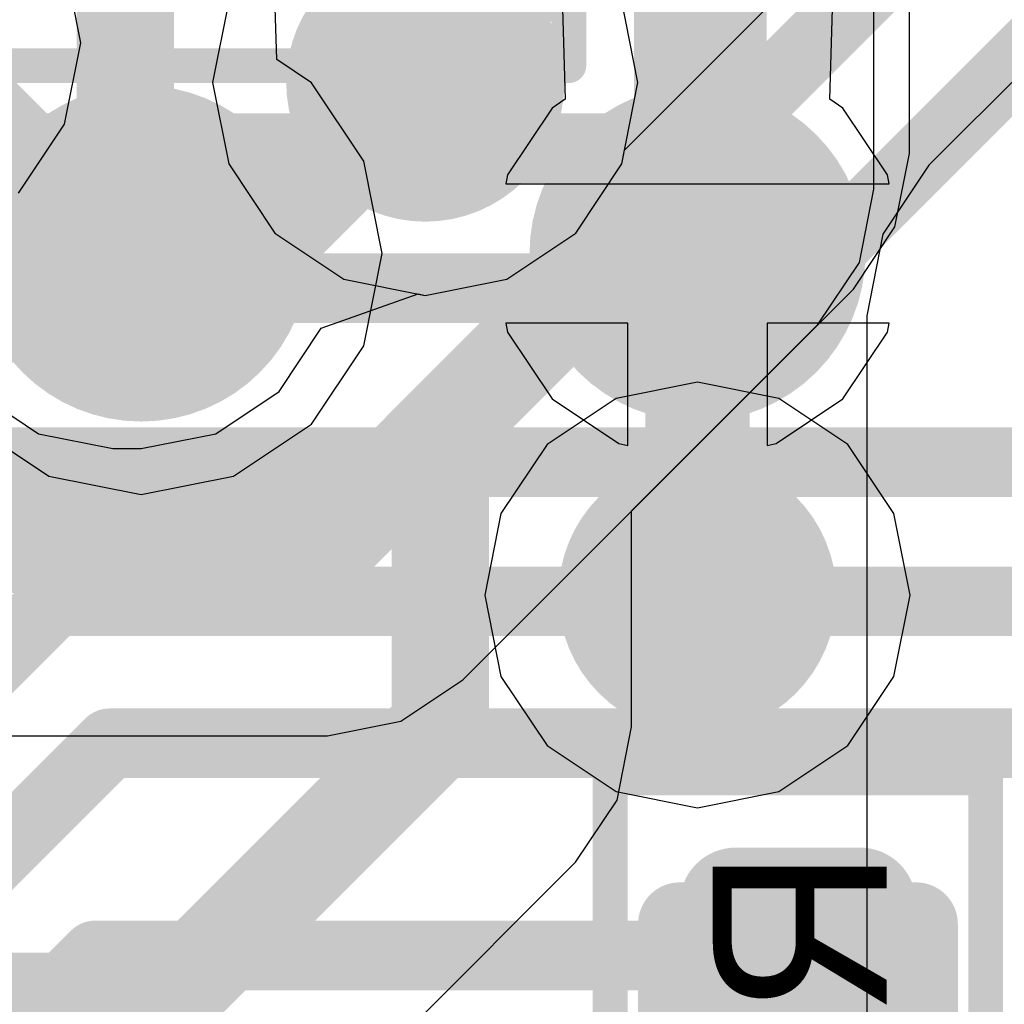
# Model space of a CAD drawing. Header units: millimetres. Extents: x -2 to 68, y -2 to 27.4.
# Tile 552 of 594: x 54.1 to 55.5, y 15.4 to 16.8. Entities that reach past the tile are written whole.
import ezdxf

# ---------------------------------------------------------------- set-up
doc = ezdxf.new("R2010")
doc.units = ezdxf.units.MM
for name, color, linetype in [('BottomLayer', 5, 'Continuous'), ('BottomPaste', 16, 'Continuous'), ('BottomSolder', 6, 'Continuous'), ('DrillGuide', 244, 'Continuous'), ('Mechanical10', 56, 'Continuous'), ('Mechanical17', 56, 'Continuous'), ('Mechanical6', 56, 'Continuous'), ('MidLayer1', 16, 'Continuous'), ('MidLayer2', 76, 'Continuous'), ('MidLayer3', 90, 'Continuous'), ('MidLayer4', 156, 'Continuous'), ('MidLayer5', 130, 'Continuous'), ('MidLayer6', 216, 'Continuous'), ('MidLayer7', 6, 'Continuous'), ('MidLayer8', 54, 'Continuous'), ('MultiLayer', 9, 'Continuous'), ('TopLayer', 1, 'Continuous'), ('TopPaste', 8, 'Continuous'), ('TopSolder', 216, 'Continuous'), ('ViaHoleLayer', 16, 'Continuous')]:
    doc.layers.add(name, color=color, linetype=linetype)

# ---------------------------------------------------------------- blocks, each defined once
blk = doc.blocks.new('RES_0201_B_114')
at = {"layer": 'BottomLayer', "const_width": 0.08059928}
for points in [[(-0.3896995, 0.08940038, 1), (-0.30910022, 0.08940038, 1)], [(-0.24090122, 0.08940038, 1), (-0.16030194, 0.08940038, 1)], [(0.16030194, 0.08940038, 1), (0.24090122, 0.08940038, 1)], [(0.30910022, 0.08940038, 1), (0.3896995, 0.08940038, 1)], [(-0.3896995, -0.08940038, 1), (-0.30910022, -0.08940038, 1)], [(-0.24090122, -0.08940038, 1), (-0.16030194, -0.08940038, 1)], [(0.16030194, -0.08940038, 1), (0.24090122, -0.08940038, 1)], [(0.30910022, -0.08940038, 1), (0.3896995, -0.08940038, 1)]]:
    blk.add_lwpolyline(points, format="xyb", close=True, dxfattribs=at)
at = {"layer": 'BottomLayer'}
for points in [[(-0.20060158, 0.16999966), (-0.34939986, 0.16999966), (-0.20060158, -0.16999966), (-0.34939986, -0.16999966)], [(0.20060158, -0.16999966), (0.34939986, -0.16999966), (0.20060158, 0.16999966), (0.34939986, 0.16999966)], [(-0.1200023, 0.08940038), (-0.4299991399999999, 0.08940038), (-0.1200023, -0.08940038), (-0.4299991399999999, -0.08940038)], [(0.1200023, -0.08940038), (0.4299991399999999, -0.08940038), (0.1200023, 0.08940038), (0.4299991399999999, 0.08940038)]]:
    blk.add_solid(points, dxfattribs=at)
at = {"layer": 'BottomPaste', "const_width": 0.08059928}
for points in [[(-0.3896995, 0.08940038, 1), (-0.30910022, 0.08940038, 1)], [(-0.24090122, 0.08940038, 1), (-0.16030194, 0.08940038, 1)], [(0.16030194, 0.08940038, 1), (0.24090122, 0.08940038, 1)], [(0.30910022, 0.08940038, 1), (0.3896995, 0.08940038, 1)], [(-0.3896995, -0.08940038, 1), (-0.30910022, -0.08940038, 1)], [(-0.24090122, -0.08940038, 1), (-0.16030194, -0.08940038, 1)], [(0.16030194, -0.08940038, 1), (0.24090122, -0.08940038, 1)], [(0.30910022, -0.08940038, 1), (0.3896995, -0.08940038, 1)]]:
    blk.add_lwpolyline(points, format="xyb", close=True, dxfattribs=at)
at = {"layer": 'BottomPaste'}
for points in [[(-0.20060158, 0.16999966), (-0.34939986, 0.16999966), (-0.20060158, -0.16999966), (-0.34939986, -0.16999966)], [(0.20060158, -0.16999966), (0.34939986, -0.16999966), (0.20060158, 0.16999966), (0.34939986, 0.16999966)], [(-0.1200023, 0.08940038), (-0.4299991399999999, 0.08940038), (-0.1200023, -0.08940038), (-0.4299991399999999, -0.08940038)], [(0.1200023, -0.08940038), (0.4299991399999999, -0.08940038), (0.1200023, 0.08940038), (0.4299991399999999, 0.08940038)]]:
    blk.add_solid(points, dxfattribs=at)
at = {"layer": 'BottomSolder', "const_width": 0.08059928}
for points in [[(-0.3896995, 0.08940038, 1), (-0.30910022, 0.08940038, 1)], [(-0.24090122, 0.08940038, 1), (-0.16030194, 0.08940038, 1)], [(0.16030194, 0.08940038, 1), (0.24090122, 0.08940038, 1)], [(0.30910022, 0.08940038, 1), (0.3896995, 0.08940038, 1)], [(-0.3896995, -0.08940038, 1), (-0.30910022, -0.08940038, 1)], [(-0.24090122, -0.08940038, 1), (-0.16030194, -0.08940038, 1)], [(0.16030194, -0.08940038, 1), (0.24090122, -0.08940038, 1)], [(0.30910022, -0.08940038, 1), (0.3896995, -0.08940038, 1)]]:
    blk.add_lwpolyline(points, format="xyb", close=True, dxfattribs=at)
at = {"layer": 'BottomSolder'}
for points in [[(-0.20060158, 0.16999966), (-0.34939986, 0.16999966), (-0.20060158, -0.16999966), (-0.34939986, -0.16999966)], [(0.20060158, -0.16999966), (0.34939986, -0.16999966), (0.20060158, 0.16999966), (0.34939986, 0.16999966)], [(-0.1200023, 0.08940038), (-0.4299991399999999, 0.08940038), (-0.1200023, -0.08940038), (-0.4299991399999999, -0.08940038)], [(0.1200023, -0.08940038), (0.4299991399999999, -0.08940038), (0.1200023, 0.08940038), (0.4299991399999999, 0.08940038)]]:
    blk.add_solid(points, dxfattribs=at)
at = {"layer": 'Mechanical10', "const_width": 0.11999976}
for points in [[(0.31999936, 0.16999966), (-0.31999936, 0.16999966)], [(-0.31999936, -0.16999966), (-0.31999936, 0.16999966)], [(0.31999936, -0.16999966), (0.31999936, 0.16999966)], [(0.31999936, -0.16999966), (-0.31999936, -0.16999966)]]:
    blk.add_lwpolyline(points, dxfattribs=at)
at = {"layer": 'Mechanical10', "const_width": 0.05999988}
for points in [[(-0.3499993, 0.16999966, 1), (-0.28999942, 0.16999966, 1)], [(-0.3499993, 0.16999966, 1), (-0.28999942, 0.16999966, 1)], [(0.28999942, 0.16999966, 1), (0.3499993, 0.16999966, 1)], [(0.28999942, 0.16999966, 1), (0.3499993, 0.16999966, 1)], [(-0.3499993, -0.16999966, 1), (-0.28999942, -0.16999966, 1)], [(-0.3499993, -0.16999966, 1), (-0.28999942, -0.16999966, 1)], [(0.28999942, -0.16999966, 1), (0.3499993, -0.16999966, 1)], [(0.28999942, -0.16999966, 1), (0.3499993, -0.16999966, 1)]]:
    blk.add_lwpolyline(points, format="xyb", close=True, dxfattribs=at)
at = {"layer": 'Mechanical6', "const_width": 0.0499999}
for points in [[(0.5299989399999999, 0.26999946), (-0.5299989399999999, 0.26999946)], [(-0.5299989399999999, -0.26999946), (-0.5299989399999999, 0.26999946)], [(0.5299989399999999, -0.26999946), (0.5299989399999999, 0.26999946)], [(0, -0.135001), (0, 0.135001)], [(0.135001, 0), (-0.135001, 0)], [(0.5299989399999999, -0.26999946), (-0.5299989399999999, -0.26999946)]]:
    blk.add_lwpolyline(points, dxfattribs=at)
at = {"layer": 'Mechanical6'}
for points, const_width in [([(-0.54249828, 0.26999946, 1), (-0.5174996, 0.26999946, 1)], 0.02499868), ([(-0.54249828, 0.26999946, 1), (-0.5174996, 0.26999946, 1)], 0.02499868), ([(0.5174996, 0.26999946, 1), (0.54249828, 0.26999946, 1)], 0.02499868), ([(0.5174996, 0.26999946, 1), (0.54249828, 0.26999946, 1)], 0.02499868), ([(-0.01249934, 0.135001, 1), (0.01249934, 0.135001, 1)], 0.02499868), ([(0.10130028, 0, 1), (-0.10130028, 0, 1)], 0.0499999), ([(-0.14750034, 0, 1), (-0.12250166, 0, 1)], 0.02499868), ([(-0.11379962, 0, 1), (-0.08880094, 0, 1)], 0.02499868), ([(0.08880094, 0, 1), (0.11379962, 0, 1)], 0.02499868), ([(0.12250166, 0, 1), (0.14750034, 0, 1)], 0.02499868), ([(-0.01249934, -0.135001, 1), (0.01249934, -0.135001, 1)], 0.02499868), ([(-0.54249828, -0.26999946, 1), (-0.5174996, -0.26999946, 1)], 0.02499868), ([(-0.54249828, -0.26999946, 1), (-0.5174996, -0.26999946, 1)], 0.02499868), ([(0.5174996, -0.26999946, 1), (0.54249828, -0.26999946, 1)], 0.02499868), ([(0.5174996, -0.26999946, 1), (0.54249828, -0.26999946, 1)], 0.02499868)]:
    blk.add_lwpolyline(points, format="xyb", close=True, dxfattribs=dict(at, const_width=const_width))
blk = doc.blocks.new('MT53D512M32D2DS_053_WT_D_F_________1_168')
at = {"layer": 'TopLayer', "const_width": 0.13999972}
for points in [[(-3.67000028, -0.9749993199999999, 1), (-3.53000056, -0.9749993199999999, 1)], [(-2.86999934, -0.9749993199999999, 1), (-2.72999962, -0.9749993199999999, 1)]]:
    blk.add_lwpolyline(points, format="xyb", close=True, dxfattribs=at)
at = {"layer": 'TopPaste', "const_width": 0.13999972}
for points in [[(-3.67000028, -0.9749993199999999, 1), (-3.53000056, -0.9749993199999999, 1)], [(-2.86999934, -0.9749993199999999, 1), (-2.72999962, -0.9749993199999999, 1)]]:
    blk.add_lwpolyline(points, format="xyb", close=True, dxfattribs=at)
at = {"layer": 'TopSolder', "const_width": 0.24159972}
for points in [[(-3.72080028, -0.9749993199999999, 1), (-3.47920056, -0.9749993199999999, 1)], [(-2.92079934, -0.9749993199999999, 1), (-2.67919962, -0.9749993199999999, 1)]]:
    blk.add_lwpolyline(points, format="xyb", close=True, dxfattribs=at)
blk = doc.blocks.new('CAP_0402_B_344')
at = {"layer": 'BottomLayer', "const_width": 0.1507998}
for points in [[(-0.6745985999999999, 0.13919962, 1), (-0.5237988, 0.13919962, 1)], [(-0.346202, 0.13919962, 1), (-0.1954022, 0.13919962, 1)], [(0.1954022, 0.13919962, 1), (0.346202, 0.13919962, 1)], [(0.5237988, 0.13919962, 1), (0.6745985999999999, 0.13919962, 1)], [(-0.6745985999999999, -0.13919962, 1), (-0.5237988, -0.13919962, 1)], [(-0.346202, -0.13919962, 1), (-0.1954022, -0.13919962, 1)], [(0.1954022, -0.13919962, 1), (0.346202, -0.13919962, 1)], [(0.5237988, -0.13919962, 1), (0.6745985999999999, -0.13919962, 1)]]:
    blk.add_lwpolyline(points, format="xyb", close=True, dxfattribs=at)
at = {"layer": 'BottomLayer'}
for points in [[(-0.2708021, 0.28999942), (-0.5991987, 0.28999942), (-0.2708021, -0.28999942), (-0.5991987, -0.28999942)], [(0.2708021, -0.28999942), (0.5991987, -0.28999942), (0.2708021, 0.28999942), (0.5991987, 0.28999942)], [(-0.1200023, 0.13919962), (-0.7499985, 0.13919962), (-0.1200023, -0.13919962), (-0.7499985, -0.13919962)], [(0.1200023, -0.13919962), (0.7499985, -0.13919962), (0.1200023, 0.13919962), (0.7499985, 0.13919962)]]:
    blk.add_solid(points, dxfattribs=at)
at = {"layer": 'BottomPaste', "const_width": 0.1507998}
for points in [[(-0.6745985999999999, 0.13919962, 1), (-0.5237988, 0.13919962, 1)], [(-0.346202, 0.13919962, 1), (-0.1954022, 0.13919962, 1)], [(0.1954022, 0.13919962, 1), (0.346202, 0.13919962, 1)], [(0.5237988, 0.13919962, 1), (0.6745985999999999, 0.13919962, 1)], [(-0.6745985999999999, -0.13919962, 1), (-0.5237988, -0.13919962, 1)], [(-0.346202, -0.13919962, 1), (-0.1954022, -0.13919962, 1)], [(0.1954022, -0.13919962, 1), (0.346202, -0.13919962, 1)], [(0.5237988, -0.13919962, 1), (0.6745985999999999, -0.13919962, 1)]]:
    blk.add_lwpolyline(points, format="xyb", close=True, dxfattribs=at)
at = {"layer": 'BottomPaste'}
for points in [[(-0.2708021, 0.28999942), (-0.5991987, 0.28999942), (-0.2708021, -0.28999942), (-0.5991987, -0.28999942)], [(0.2708021, -0.28999942), (0.5991987, -0.28999942), (0.2708021, 0.28999942), (0.5991987, 0.28999942)], [(-0.1200023, 0.13919962), (-0.7499985, 0.13919962), (-0.1200023, -0.13919962), (-0.7499985, -0.13919962)], [(0.1200023, -0.13919962), (0.7499985, -0.13919962), (0.1200023, 0.13919962), (0.7499985, 0.13919962)]]:
    blk.add_solid(points, dxfattribs=at)
at = {"layer": 'BottomSolder', "const_width": 0.1507998}
for points in [[(-0.6745985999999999, 0.13919962, 1), (-0.5237988, 0.13919962, 1)], [(-0.346202, 0.13919962, 1), (-0.1954022, 0.13919962, 1)], [(0.1954022, 0.13919962, 1), (0.346202, 0.13919962, 1)], [(0.5237988, 0.13919962, 1), (0.6745985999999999, 0.13919962, 1)], [(-0.6745985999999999, -0.13919962, 1), (-0.5237988, -0.13919962, 1)], [(-0.346202, -0.13919962, 1), (-0.1954022, -0.13919962, 1)], [(0.1954022, -0.13919962, 1), (0.346202, -0.13919962, 1)], [(0.5237988, -0.13919962, 1), (0.6745985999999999, -0.13919962, 1)]]:
    blk.add_lwpolyline(points, format="xyb", close=True, dxfattribs=at)
at = {"layer": 'BottomSolder'}
for points in [[(-0.2708021, 0.28999942), (-0.5991987, 0.28999942), (-0.2708021, -0.28999942), (-0.5991987, -0.28999942)], [(0.2708021, -0.28999942), (0.5991987, -0.28999942), (0.2708021, 0.28999942), (0.5991987, 0.28999942)], [(-0.1200023, 0.13919962), (-0.7499985, 0.13919962), (-0.1200023, -0.13919962), (-0.7499985, -0.13919962)], [(0.1200023, -0.13919962), (0.7499985, -0.13919962), (0.1200023, 0.13919962), (0.7499985, 0.13919962)]]:
    blk.add_solid(points, dxfattribs=at)
at = {"layer": 'Mechanical10', "const_width": 0.11999976}
for points in [[(0.5299989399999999, 0.27999944), (-0.5299989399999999, 0.27999944)], [(-0.5299989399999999, 0.27999944), (-0.5299989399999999, -0.27999944)], [(0.5299989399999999, 0.27999944), (0.5299989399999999, -0.27999944)], [(0.5299989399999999, -0.27999944), (-0.5299989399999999, -0.27999944)]]:
    blk.add_lwpolyline(points, dxfattribs=at)
at = {"layer": 'Mechanical10', "const_width": 0.05999988}
for points in [[(-0.55999888, 0.27999944, 1), (-0.499999, 0.27999944, 1)], [(-0.55999888, 0.27999944, 1), (-0.499999, 0.27999944, 1)], [(0.499999, 0.27999944, 1), (0.55999888, 0.27999944, 1)], [(0.499999, 0.27999944, 1), (0.55999888, 0.27999944, 1)], [(-0.55999888, -0.27999944, 1), (-0.499999, -0.27999944, 1)], [(-0.55999888, -0.27999944, 1), (-0.499999, -0.27999944, 1)], [(0.499999, -0.27999944, 1), (0.55999888, -0.27999944, 1)], [(0.499999, -0.27999944, 1), (0.55999888, -0.27999944, 1)]]:
    blk.add_lwpolyline(points, format="xyb", close=True, dxfattribs=at)
at = {"layer": 'Mechanical6', "const_width": 0.0499999}
for points in [[(0.90000074, 0.43999912), (-0.90000074, 0.43999912)], [(-0.90000074, 0.43999912), (-0.90000074, -0.43999912)], [(0.90000074, 0.43999912), (0.90000074, -0.43999912)], [(0, 0.21999956), (0, -0.21999956)], [(0.21999702, 0), (-0.21999956, 0)], [(0.90000074, -0.43999912), (-0.90000074, -0.43999912)]]:
    blk.add_lwpolyline(points, dxfattribs=at)
at = {"layer": 'Mechanical6'}
for points, const_width in [([(-0.9125000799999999, 0.43999912, 1), (-0.8875014, 0.43999912, 1)], 0.02499868), ([(-0.9125000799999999, 0.43999912, 1), (-0.8875014, 0.43999912, 1)], 0.02499868), ([(0.8875014, 0.43999912, 1), (0.9125000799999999, 0.43999912, 1)], 0.02499868), ([(0.8875014, 0.43999912, 1), (0.9125000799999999, 0.43999912, 1)], 0.02499868), ([(-0.01249934, 0.21999956, 1), (0.01249934, 0.21999956, 1)], 0.02499868), ([(0.16500094, 0, 1), (-0.16500094, 0, 1)], 0.0499999), ([(-0.2324989, 0, 1), (-0.20750022, 0, 1)], 0.02499868), ([(-0.17750028, 0, 1), (-0.1525016, 0, 1)], 0.02499868), ([(0.1525016, 0, 1), (0.17750028, 0, 1)], 0.02499868), ([(0.20749768, 0, 1), (0.23249636, 0, 1)], 0.02499868), ([(-0.01249934, -0.21999956, 1), (0.01249934, -0.21999956, 1)], 0.02499868), ([(-0.9125000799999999, -0.43999912, 1), (-0.8875014, -0.43999912, 1)], 0.02499868), ([(-0.9125000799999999, -0.43999912, 1), (-0.8875014, -0.43999912, 1)], 0.02499868), ([(0.8875014, -0.43999912, 1), (0.9125000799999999, -0.43999912, 1)], 0.02499868), ([(0.8875014, -0.43999912, 1), (0.9125000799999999, -0.43999912, 1)], 0.02499868)]:
    blk.add_lwpolyline(points, format="xyb", close=True, dxfattribs=dict(at, const_width=const_width))

msp = doc.modelspace()

# ---------------------------------------------------------------- linework, layer by layer
at = {"layer": 'BottomLayer', "const_width": 0.0999998}
for points in [[(55.1164125, 16.62640312), (56.11499825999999, 17.62498888)], [(55.23507367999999, 16.42498874), (56.20708342, 17.39699848)], [(53.78156883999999, 16.62640312), (55.1164125, 16.62640312)], [(53.86499514, 16.42498874), (55.23507367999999, 16.42498874)], [(53.68991293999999, 15.77193442), (54.09296776, 16.17498924)], [(54.09296776, 16.17498924), (56.5328181, 16.17498924)], [(53.77275504, 15.57193482), (54.17580985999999, 15.97498964)], [(54.17580985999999, 15.97498964), (56.15544776, 15.97498964)], [(53.85559713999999, 15.37193522), (54.25465654, 15.77099462)], [(54.25465654, 15.77099462), (55.73805717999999, 15.77099462)], [(53.93887104, 15.17089422), (54.23397078, 15.46599396)], [(54.23397078, 15.46599396), (55.24449962, 15.46599396)]]:
    msp.add_lwpolyline(points, dxfattribs=at)
at = {"layer": 'BottomLayer', "const_width": 0.0499999}
for points in [[(55.09141382, 16.62640312, 1), (55.14141118, 16.62640312, 1)], [(55.09141382, 16.62640312, 1), (55.14141118, 16.62640312, 1)], [(55.210075, 16.42498874, 1), (55.26007236, 16.42498874, 1)], [(55.210075, 16.42498874, 1), (55.26007236, 16.42498874, 1)], [(54.06796908, 16.17498924, 1), (54.11796644, 16.17498924, 1)], [(54.06796908, 16.17498924, 1), (54.11796644, 16.17498924, 1)], [(54.15081118, 15.97498964, 1), (54.20080854, 15.97498964, 1)], [(54.15081118, 15.97498964, 1), (54.20080854, 15.97498964, 1)], [(54.22965786, 15.77099462, 1), (54.27965522, 15.77099462, 1)], [(54.22965786, 15.77099462, 1), (54.27965522, 15.77099462, 1)], [(54.2089721, 15.46599396, 1), (54.25896946, 15.46599396, 1)], [(54.2089721, 15.46599396, 1), (54.25896946, 15.46599396, 1)], [(55.21950094, 15.46599396, 1), (55.2694983, 15.46599396, 1)]]:
    msp.add_lwpolyline(points, format="xyb", close=True, dxfattribs=at)
at = {"layer": 'DrillGuide'}
for points, const_width in [([(54.65854702, 16.72069808, 1), (54.75854682, 16.72069808, 1)], 0.0999998), ([(54.27500194, 16.47499626, 1), (54.3249993, 16.47499626, 1)], 0.0499999), ([(55.07500288, 16.47499626, 1), (55.12500024, 16.47499626, 1)], 0.0499999), ([(55.05000165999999, 15.98399902, 1), (55.15000145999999, 15.98399902, 1)], 0.0999998)]:
    msp.add_lwpolyline(points, format="xyb", close=True, dxfattribs=dict(at, const_width=const_width))
at = {"layer": 'MidLayer1'}
for p, q in [((54.99510463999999, 16.6235761), (55.29826379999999, 16.92673526)), ((54.9911397, 16.60364472), (54.99510463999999, 16.6235761)), ((54.92483554, 16.50440946), (54.9911397, 16.60364472)), ((54.82560028, 16.4381053), (54.92483554, 16.50440946)), ((54.70854692, 16.41482112), (54.82560028, 16.4381053)), ((54.55904252, 16.36769396), (54.69831071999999, 16.4168582)), ((54.69831071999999, 16.4168582), (54.70854692, 16.41482112)), ((54.49826285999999, 16.27673402), (54.55904252, 16.36769396)), ((54.06115172, 16.27673402), (54.15211674, 16.21595182)), ((54.40730038, 16.21595436), (54.49826285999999, 16.27673402)), ((54.15211674, 16.21595182), (54.25941396, 16.19461074)), ((54.30000062, 16.19461074), (54.40730038, 16.21595436)), ((54.25941396, 16.19461074), (54.30000062, 16.19461074))]:
    msp.add_line(p, q, dxfattribs=at)
at = {"layer": 'MidLayer1', "const_width": 0.1499997}
for points in [[(54.70854692, 16.73354286), (55.10000156, 17.1249975)], [(53.95660023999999, 16.77780998), (54.25941396, 16.47499626)], [(54.70854692, 16.72069808), (54.70854692, 16.73354286)], [(54.25941396, 16.47499626), (54.30000062, 16.47499626)], [(55.10000156, 15.98399902), (55.10000156, 16.47499626)]]:
    msp.add_lwpolyline(points, dxfattribs=at)
at = {"layer": 'MidLayer1'}
for points, const_width in [([(54.60854711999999, 16.72069808, 1), (54.80854672, 16.72069808, 1)], 0.1999996), ([(54.67104635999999, 16.73354286, 1), (54.74604747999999, 16.73354286, 1)], 0.07499858), ([(54.67104635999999, 16.73354286, 1), (54.74604747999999, 16.73354286, 1)], 0.07499858), ([(54.67104635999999, 16.72069808, 1), (54.74604747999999, 16.72069808, 1)], 0.07499858), ([(54.22500203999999, 16.47499626, 1), (54.37499919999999, 16.47499626, 1)], 0.1499997), ([(55.02500297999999, 16.47499626, 1), (55.17500013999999, 16.47499626, 1)], 0.1499997), ([(54.22191339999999, 16.47499626, 1), (54.29691451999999, 16.47499626, 1)], 0.07499858), ([(54.22191339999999, 16.47499626, 1), (54.29691451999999, 16.47499626, 1)], 0.07499858), ([(54.26250006, 16.47499626, 1), (54.33750118, 16.47499626, 1)], 0.07499858), ([(55.062501, 16.47499626, 1), (55.13750212, 16.47499626, 1)], 0.07499858), ([(55.00000176, 15.98399902, 1), (55.20000136, 15.98399902, 1)], 0.1999996), ([(55.062501, 15.98399902, 1), (55.13750212, 15.98399902, 1)], 0.07499858)]:
    msp.add_lwpolyline(points, format="xyb", close=True, dxfattribs=dict(at, const_width=const_width))
at = {"layer": 'MidLayer2'}
for p, q in [((55.40489553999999, 16.61852658), (55.40489553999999, 16.99621442)), ((55.38394054, 16.51318262), (55.40489553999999, 16.61852658)), ((55.32426831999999, 16.42387622), (55.38394054, 16.51318262)), ((54.76274289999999, 15.8623508), (55.32426831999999, 16.42387622)), ((54.67343649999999, 15.80267858), (54.76274289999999, 15.8623508)), ((54.56809253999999, 15.78172358), (54.67343649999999, 15.80267858)), ((53.80893733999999, 15.78172358), (54.56809253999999, 15.78172358))]:
    msp.add_line(p, q, dxfattribs=at)
at = {"layer": 'MidLayer2', "const_width": 0.1399794}
for points in [[(55.12961796, 16.61852658), (55.12961796, 17.11023756)], [(54.39566718, 16.40782088), (54.70854438, 16.72069808)], [(54.70854438, 16.72069808), (54.70854692, 16.72069808)], [(54.56809253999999, 16.05700116), (55.12961796, 16.61852658)], [(51.8125583, 16.40782088), (54.39566718, 16.40782088)], [(49.86800033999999, 16.05700116), (54.56809253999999, 16.05700116)]]:
    msp.add_lwpolyline(points, dxfattribs=at)
at = {"layer": 'MidLayer2'}
for points, const_width in [([(54.60854711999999, 16.72069808, 1), (54.80854672, 16.72069808, 1)], 0.1999996), ([(54.6735508, 16.72069808, 1), (54.74353796, 16.72069808, 1)], 0.0699897), ([(54.6735508, 16.72069808, 1), (54.74353796, 16.72069808, 1)], 0.0699897), ([(54.67355334, 16.72069808, 1), (54.74354049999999, 16.72069808, 1)], 0.0699897), ([(55.09462438, 16.61852658, 1), (55.16461154, 16.61852658, 1)], 0.0699897), ([(55.09462438, 16.61852658, 1), (55.16461154, 16.61852658, 1)], 0.0699897), ([(54.3606736, 16.40782088, 1), (54.43066075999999, 16.40782088, 1)], 0.0699897), ([(54.3606736, 16.40782088, 1), (54.43066075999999, 16.40782088, 1)], 0.0699897), ([(55.00000176, 15.98399902, 1), (55.20000136, 15.98399902, 1)], 0.1999996), ([(54.53309896, 16.05700116, 1), (54.60308611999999, 16.05700116, 1)], 0.0699897), ([(54.53309896, 16.05700116, 1), (54.60308611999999, 16.05700116, 1)], 0.0699897)]:
    msp.add_lwpolyline(points, format="xyb", close=True, dxfattribs=dict(at, const_width=const_width))
at = {"layer": 'MidLayer3'}
for p, q in [((55.3538136, 16.56744464), (55.3538136, 17.04529992)), ((55.3328586, 16.46210068), (55.3538136, 16.56744464)), ((55.27318638, 16.37279428), (55.3328586, 16.46210068)), ((55.00529003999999, 16.10489794), (55.27318638, 16.37279428)), ((55.00529003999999, 15.79459884), (55.00529003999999, 16.10489794)), ((54.98433504, 15.68925488), (55.00529003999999, 15.79459884)), ((54.92466281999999, 15.59994848), (54.98433504, 15.68925488)), ((54.53259349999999, 15.20787916), (54.92466281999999, 15.59994848))]:
    msp.add_line(p, q, dxfattribs=at)
at = {"layer": 'MidLayer3', "const_width": 0.1399794}
for points in [[(54.27719904, 16.57919976), (54.27719904, 17.58106212)], [(55.07853601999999, 16.56744464), (55.07853601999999, 17.25455528)], [(53.44999978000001, 15.7520005), (54.27719904, 16.57919976)], [(54.73001246, 16.21892108), (55.07853601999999, 16.56744464)], [(54.73001246, 15.79459884), (54.73001246, 16.21892108)], [(54.3354133, 15.39999968), (54.73001246, 15.79459884)], [(52.80499979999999, 15.39999968), (54.3354133, 15.39999968)]]:
    msp.add_lwpolyline(points, dxfattribs=at)
at = {"layer": 'MidLayer3'}
for points, const_width in [([(54.60854711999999, 16.72069808, 1), (54.80854672, 16.72069808, 1)], 0.1999996), ([(54.24220545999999, 16.57919976, 1), (54.31219262, 16.57919976, 1)], 0.0699897), ([(54.24220545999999, 16.57919976, 1), (54.31219262, 16.57919976, 1)], 0.0699897), ([(55.04354244, 16.56744464, 1), (55.1135296, 16.56744464, 1)], 0.0699897), ([(55.04354244, 16.56744464, 1), (55.1135296, 16.56744464, 1)], 0.0699897), ([(54.69501887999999, 16.21892108, 1), (54.76500604, 16.21892108, 1)], 0.0699897), ([(54.69501887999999, 16.21892108, 1), (54.76500604, 16.21892108, 1)], 0.0699897), ([(55.00000176, 15.98399902, 1), (55.20000136, 15.98399902, 1)], 0.1999996), ([(54.69501887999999, 15.79459884, 1), (54.76500604, 15.79459884, 1)], 0.0699897), ([(54.69501887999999, 15.79459884, 1), (54.76500604, 15.79459884, 1)], 0.0699897), ([(54.30041972, 15.39999968, 1), (54.37040688, 15.39999968, 1)], 0.0699897), ([(54.30041972, 15.39999968, 1), (54.37040688, 15.39999968, 1)], 0.0699897)]:
    msp.add_lwpolyline(points, format="xyb", close=True, dxfattribs=dict(at, const_width=const_width))
at = {"layer": 'MidLayer4'}
for p, q in [((54.2130869, 16.77780998), (54.18980272, 16.89486334)), ((54.42595413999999, 16.83775144), (54.40266996, 16.72069808)), ((55.01442387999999, 16.72069808), (54.9911397, 16.83775144)), ((54.18980272, 16.66075662), (54.2130869, 16.77780998)), ((54.40266996, 16.72069808), (54.42595413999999, 16.60364472)), ((54.9911397, 16.60364472), (55.01442387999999, 16.72069808)), ((54.12349855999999, 16.56152136), (54.18980272, 16.66075662)), ((54.42595413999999, 16.60364472), (54.4922583, 16.50440946)), ((54.92483554, 16.50440946), (54.9911397, 16.60364472)), ((54.4922583, 16.50440946), (54.59149356, 16.4381053)), ((54.82560028, 16.4381053), (54.92483554, 16.50440946)), ((54.59149356, 16.4381053), (54.70854692, 16.41482112)), ((54.70854692, 16.41482112), (54.82560028, 16.4381053))]:
    msp.add_line(p, q, dxfattribs=at)
at = {"layer": 'MidLayer4', "const_width": 0.1999996}
for points in [[(54.60854711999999, 16.72069808, 1), (54.80854672, 16.72069808, 1)], [(55.00000176, 15.98399902, 1), (55.20000136, 15.98399902, 1)]]:
    msp.add_lwpolyline(points, format="xyb", close=True, dxfattribs=at)
at = {"layer": 'MidLayer5'}
for p, q in [((54.2130869, 16.77780998), (54.18980272, 16.89486334)), ((54.42595413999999, 16.83775144), (54.40266996, 16.72069808)), ((55.01442387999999, 16.72069808), (54.9911397, 16.83775144)), ((54.18980272, 16.66075662), (54.2130869, 16.77780998)), ((54.40266996, 16.72069808), (54.42595413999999, 16.60364472)), ((54.9911397, 16.60364472), (55.01442387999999, 16.72069808)), ((54.12349855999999, 16.56152136), (54.18980272, 16.66075662)), ((54.42595413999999, 16.60364472), (54.4922583, 16.50440946)), ((54.92483554, 16.50440946), (54.9911397, 16.60364472)), ((54.4922583, 16.50440946), (54.59149356, 16.4381053)), ((54.82560028, 16.4381053), (54.92483554, 16.50440946)), ((54.59149356, 16.4381053), (54.70854692, 16.41482112)), ((54.70854692, 16.41482112), (54.82560028, 16.4381053))]:
    msp.add_line(p, q, dxfattribs=at)
at = {"layer": 'MidLayer5', "const_width": 0.1999996}
for points in [[(54.60854711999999, 16.72069808, 1), (54.80854672, 16.72069808, 1)], [(55.00000176, 15.98399902, 1), (55.20000136, 15.98399902, 1)]]:
    msp.add_lwpolyline(points, format="xyb", close=True, dxfattribs=at)
at = {"layer": 'MidLayer6'}
for p, q in [((54.2130869, 16.77780998), (54.18980272, 16.89486334)), ((54.42595413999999, 16.83775144), (54.40266996, 16.72069808)), ((55.01442387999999, 16.72069808), (54.9911397, 16.83775144)), ((55.66329482, 16.8322117), (55.43293714, 16.60185402)), ((54.18980272, 16.66075662), (54.2130869, 16.77780998)), ((54.40266996, 16.72069808), (54.42595413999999, 16.60364472)), ((54.9911397, 16.60364472), (55.01442387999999, 16.72069808)), ((54.12349855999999, 16.56152136), (54.18980272, 16.66075662)), ((54.42595413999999, 16.60364472), (54.4922583, 16.50440946)), ((54.92483554, 16.50440946), (54.9911397, 16.60364472)), ((55.43293714, 16.60185402), (55.36663298, 16.50261876)), ((54.4922583, 16.50440946), (54.59149356, 16.4381053)), ((54.82560028, 16.4381053), (54.92483554, 16.50440946)), ((55.36663298, 16.50261876), (55.34334625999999, 16.3855654)), ((54.59149356, 16.4381053), (54.70854692, 16.41482112)), ((54.70854692, 16.41482112), (54.82560028, 16.4381053)), ((55.34334625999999, 16.3855654), (55.3433488, 16.3855527)), ((55.3433488, 16.3855527), (55.3433488, 14.58584332))]:
    msp.add_line(p, q, dxfattribs=at)
at = {"layer": 'MidLayer6', "const_width": 0.1999996}
for points in [[(54.60854711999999, 16.72069808, 1), (54.80854672, 16.72069808, 1)], [(55.00000176, 15.98399902, 1), (55.20000136, 15.98399902, 1)]]:
    msp.add_lwpolyline(points, format="xyb", close=True, dxfattribs=at)
at = {"layer": 'MidLayer7'}
for p, q in [((54.42595413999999, 16.83775144), (54.40266996, 16.72069808)), ((55.01442387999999, 16.72069808), (54.9911397, 16.83775144)), ((54.40266996, 16.72069808), (54.42595413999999, 16.60364472)), ((54.9911397, 16.60364472), (55.01442387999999, 16.72069808)), ((54.42595413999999, 16.60364472), (54.4922583, 16.50440946)), ((54.92483554, 16.50440946), (54.9911397, 16.60364472)), ((54.4922583, 16.50440946), (54.59149356, 16.4381053)), ((54.82560028, 16.4381053), (54.92483554, 16.50440946)), ((54.59149356, 16.4381053), (54.70854692, 16.41482112)), ((54.70854692, 16.41482112), (54.82560028, 16.4381053)), ((55.10000156, 16.28987598), (54.9829482, 16.2665918)), ((55.21705492, 16.2665918), (55.10000156, 16.28987598)), ((54.9829482, 16.2665918), (54.88371294, 16.20028764)), ((55.31629018, 16.20028764), (55.21705492, 16.2665918)), ((54.88371294, 16.20028764), (54.81740878, 16.10105238)), ((55.38259434, 16.10105238), (55.31629018, 16.20028764)), ((54.81740878, 16.10105238), (54.7941246, 15.98399902)), ((55.40587851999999, 15.98399902), (55.38259434, 16.10105238)), ((54.7941246, 15.98399902), (54.81740878, 15.86694566)), ((55.38259434, 15.86694566), (55.40587851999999, 15.98399902)), ((54.81740878, 15.86694566), (54.88371294, 15.7677104)), ((55.31629018, 15.7677104), (55.38259434, 15.86694566)), ((54.88371294, 15.7677104), (54.9829482, 15.70140624)), ((55.21705492, 15.70140624), (55.31629018, 15.7677104)), ((54.9829482, 15.70140624), (55.10000156, 15.67812206)), ((55.10000156, 15.67812206), (55.21705492, 15.70140624))]:
    msp.add_line(p, q, dxfattribs=at)
at = {"layer": 'MidLayer7', "const_width": 0.1999996}
for points in [[(54.60854711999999, 16.72069808, 1), (54.80854672, 16.72069808, 1)], [(55.00000176, 15.98399902, 1), (55.20000136, 15.98399902, 1)]]:
    msp.add_lwpolyline(points, format="xyb", close=True, dxfattribs=at)
at = {"layer": 'MidLayer8'}
for p, q in [((54.42595413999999, 16.83775144), (54.40266996, 16.72069808)), ((55.01442387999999, 16.72069808), (54.9911397, 16.83775144)), ((54.40266996, 16.72069808), (54.42595413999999, 16.60364472)), ((54.9911397, 16.60364472), (55.01442387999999, 16.72069808)), ((54.42595413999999, 16.60364472), (54.4922583, 16.50440946)), ((54.92483554, 16.50440946), (54.9911397, 16.60364472)), ((54.4922583, 16.50440946), (54.59149356, 16.4381053)), ((54.82560028, 16.4381053), (54.92483554, 16.50440946)), ((54.59149356, 16.4381053), (54.70854692, 16.41482112)), ((54.70854692, 16.41482112), (54.82560028, 16.4381053)), ((55.10000156, 16.28987598), (54.9829482, 16.2665918)), ((55.21705492, 16.2665918), (55.10000156, 16.28987598)), ((54.9829482, 16.2665918), (54.88371294, 16.20028764)), ((55.31629018, 16.20028764), (55.21705492, 16.2665918)), ((54.88371294, 16.20028764), (54.81740878, 16.10105238)), ((55.38259434, 16.10105238), (55.31629018, 16.20028764)), ((54.81740878, 16.10105238), (54.7941246, 15.98399902)), ((55.40587851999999, 15.98399902), (55.38259434, 16.10105238)), ((54.7941246, 15.98399902), (54.81740878, 15.86694566)), ((55.38259434, 15.86694566), (55.40587851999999, 15.98399902)), ((54.81740878, 15.86694566), (54.88371294, 15.7677104)), ((55.31629018, 15.7677104), (55.38259434, 15.86694566)), ((54.88371294, 15.7677104), (54.9829482, 15.70140624)), ((55.21705492, 15.70140624), (55.31629018, 15.7677104)), ((54.9829482, 15.70140624), (55.10000156, 15.67812206)), ((55.10000156, 15.67812206), (55.21705492, 15.70140624))]:
    msp.add_line(p, q, dxfattribs=at)
at = {"layer": 'MidLayer8', "const_width": 0.1999996}
for points in [[(54.60854711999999, 16.72069808, 1), (54.80854672, 16.72069808, 1)], [(55.00000176, 15.98399902, 1), (55.20000136, 15.98399902, 1)]]:
    msp.add_lwpolyline(points, format="xyb", close=True, dxfattribs=at)
at = {"layer": 'MultiLayer'}
for points, const_width in [([(54.60854711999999, 16.72069808, 1), (54.80854672, 16.72069808, 1)], 0.1999996), ([(54.22500203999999, 16.47499626, 1), (54.37499919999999, 16.47499626, 1)], 0.1499997), ([(55.02500297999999, 16.47499626, 1), (55.17500013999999, 16.47499626, 1)], 0.1499997), ([(55.00000176, 15.98399902, 1), (55.20000136, 15.98399902, 1)], 0.1999996)]:
    msp.add_lwpolyline(points, format="xyb", close=True, dxfattribs=dict(at, const_width=const_width))
at = {"layer": 'TopLayer'}
for p, q in [((54.49488466, 16.75369268), (54.49037108, 16.9034206)), ((54.90511751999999, 16.84630108), (54.90963109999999, 16.69657316)), ((55.29037201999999, 16.69657316), (55.29488559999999, 16.84630108)), ((54.54512586, 16.7201215), (54.49488466, 16.75369268)), ((54.62027176, 16.60765792), (54.54512586, 16.7201215)), ((54.90963109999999, 16.69657316), (54.890924, 16.68407382)), ((55.30907912, 16.68407382), (55.29037201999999, 16.69657316)), ((54.890924, 16.68407382), (54.8268271, 16.58814818)), ((55.37317602, 16.58814818), (55.30907912, 16.68407382)), ((54.64665982, 16.47499626), (54.62027176, 16.60765792)), ((54.8268271, 16.58814818), (54.8242109, 16.57499606)), ((55.37579222, 16.57499606), (55.37317602, 16.58814818)), ((54.8242109, 16.57499606), (55.10000156, 16.57499606)), ((55.10000156, 16.57499606), (55.37579222, 16.57499606)), ((54.62027176, 16.3423346), (54.64665982, 16.47499626)), ((55.00000176, 16.37499646), (54.8242109, 16.37499646)), ((54.8242109, 16.37499646), (54.8268271, 16.36184434)), ((55.00000176, 16.1992056), (55.00000176, 16.37499646)), ((55.37579222, 16.37499646), (55.20000136, 16.37499646)), ((55.20000136, 16.37499646), (55.20000136, 16.1992056)), ((55.37317602, 16.36184434), (55.37579222, 16.37499646)), ((54.8268271, 16.36184434), (54.890924, 16.2659187)), ((55.30907912, 16.2659187), (55.37317602, 16.36184434)), ((54.54512586, 16.22987102), (54.62027176, 16.3423346)), ((54.890924, 16.2659187), (54.98684964, 16.2018218)), ((55.21315348, 16.2018218), (55.30907912, 16.2659187)), ((54.05487538, 16.22987102), (54.16733896, 16.15472512)), ((54.43266228, 16.15472512), (54.54512586, 16.22987102)), ((54.98684964, 16.2018218), (55.00000176, 16.1992056)), ((55.20000136, 16.1992056), (55.21315348, 16.2018218)), ((54.16733896, 16.15472512), (54.30000062, 16.12833706)), ((54.30000062, 16.12833706), (54.43266228, 16.15472512))]:
    msp.add_line(p, q, dxfattribs=at)
at = {"layer": 'TopLayer', "const_width": 0.1499997}
for points in [[(54.22500203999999, 16.47499626, 1), (54.37499919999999, 16.47499626, 1)], [(55.02500297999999, 16.47499626, 1), (55.17500013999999, 16.47499626, 1)]]:
    msp.add_lwpolyline(points, format="xyb", close=True, dxfattribs=at)
at = {"layer": 'ViaHoleLayer'}
for points, const_width in [([(54.65854702, 16.72069808, 1), (54.75854682, 16.72069808, 1)], 0.0999998), ([(54.27500194, 16.47499626, 1), (54.3249993, 16.47499626, 1)], 0.0499999), ([(55.07500288, 16.47499626, 1), (55.12500024, 16.47499626, 1)], 0.0499999), ([(55.05000165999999, 15.98399902, 1), (55.15000145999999, 15.98399902, 1)], 0.0999998)]:
    msp.add_lwpolyline(points, format="xyb", close=True, dxfattribs=dict(at, const_width=const_width))

# ---------------------------------------------------------------- block references
for name, p, rotation in [('MT53D512M32D2DS_053_WT_D_F_________1_168', (51.50000113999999, 15.49999694), 180), ('CAP_0402_B_344', (54.01499992, 17.18499992), 180), ('RES_0201_B_114', (55.24449962, 15.19099324), 270)]:
    msp.add_blockref(name, p, dxfattribs=dict(rotation=rotation))

# ---------------------------------------------------------------- texts
at = {"layer": 'Mechanical17', "text_generation_flag": 2}
msp.add_text('R104', height=0.2499995, rotation=90, dxfattribs=at).set_placement((55.372, 15.621))

doc.saveas('drawing.dxf')
